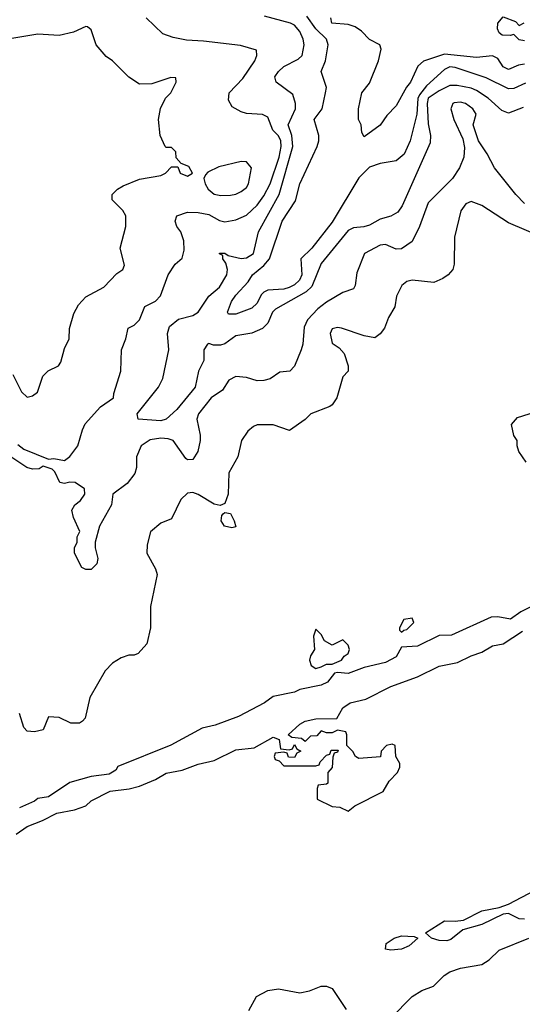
# Model space of a CAD drawing. Header units: inches. Extents: x 2348341 to 2479810, y 460419 to 613669.
# Tile 619 of 656: x 2446103 to 2447981, y 575443 to 579123. Entities that reach past the tile are written whole.
import ezdxf

# ---------------------------------------------------------------- set-up
doc = ezdxf.new("R2010")
doc.units = ezdxf.units.IN
doc.header["$MEASUREMENT"] = 0
doc.layers.add('C4547', color=7, linetype='Continuous')

msp = doc.modelspace()

# ---------------------------------------------------------------- linework, layer by layer
at = {"layer": 'C4547', "color": 2}
for points, elevation in [([(2446095.5, 577535.5), (2446118, 577518), (2446210, 577481), (2446230, 577482.8), (2446270, 577476.3), (2446290, 577490.6), (2446320.5, 577530), (2446336.9, 577590), (2446347.5, 577612.5), (2446404.2, 577675.8), (2446453.2, 577710), (2446454, 577726), (2446481.2, 577810), (2446483.7, 577890), (2446499, 577930), (2446508, 577970), (2446530, 577982), (2446550, 578002), (2446570, 578052), (2446610, 578071.3), (2446629.3, 578090.7), (2446657.2, 578170), (2446684, 578210), (2446710, 578232), (2446717.5, 578262.5), (2446716.5, 578296.5), (2446705.2, 578330), (2446689.4, 578350), (2446683.7, 578370), (2446689.6, 578390.4), (2446730, 578404), (2446770, 578403), (2446810, 578395.5), (2446850, 578373.4), (2446870, 578368), (2446910, 578375.5), (2446950, 578393), (2446990, 578430.4), (2447014.9, 578465.1), (2447038.5, 578510), (2447072.5, 578610), (2447080.4, 578650), (2447079.1, 578670), (2447070, 578689.4), (2447049.4, 578710), (2447030, 578759), (2447010, 578769.3), (2446950, 578773.2), (2446930, 578779), (2446897.2, 578797.2), (2446882.7, 578822.7), (2446885.2, 578850), (2446936.1, 578903.9), (2446981.2, 578970), (2446989.2, 578990), (2446988, 579010), (2446927.5, 579027.5), (2446790, 579043.7), (2446726.3, 579046.3), (2446676.5, 579056.5), (2446638, 579070), (2446575.3, 579130)], 66), ([(2447984.2, 578795.8), (2447930, 578774.5), (2447904.4, 578784.4), (2447854, 578830), (2447810, 578858.3), (2447790, 578866.9), (2447737.8, 578877.8), (2447710, 578876.9), (2447670, 578858), (2447629.2, 578830), (2447625.2, 578810), (2447630, 578734), (2447638, 578690), (2447636.9, 578663.1), (2447532.8, 578427.2), (2447515.6, 578404.4), (2447490, 578388.7), (2447450, 578377.2), (2447410, 578356), (2447389.2, 578349.2), (2447350, 578346), (2447330, 578336), (2447230, 578212.7), (2447194.3, 578125.7), (2447173.7, 578106.3), (2447058.6, 578041.4), (2447048.2, 578030), (2447030, 577989.2), (2447010, 577969.3), (2446970, 577952), (2446910, 577942), (2446870, 577911.8), (2446853.5, 577906.5), (2446827, 577907), (2446810, 577912.7), (2446804.7, 577910), (2446790.8, 577890), (2446790.4, 577850), (2446770.4, 577809.6), (2446758.4, 577750), (2446690, 577667), (2446650.7, 577630), (2446630, 577624.5), (2446546, 577630), (2446542, 577650), (2446622, 577750), (2446637.4, 577782.6), (2446660.5, 577890), (2446654.7, 577950), (2446662.9, 577977.1), (2446695.8, 578004.2), (2446750, 578018), (2446769.8, 578030.2), (2446809.7, 578090.3), (2446850, 578124), (2446877, 578170), (2446879.5, 578190), (2446872.9, 578212.9), (2446862, 578230), (2446862, 578242), (2446850, 578248), (2446850, 578251.3), (2446870, 578250.8), (2446881.4, 578241.4), (2446930, 578230.6), (2446950, 578233), (2446977, 578250), (2446995.6, 578330), (2447072.8, 578470), (2447123.9, 578650), (2447120.4, 578690), (2447106.6, 578730), (2447133.3, 578790), (2447134, 578810), (2447124.1, 578844.1), (2447061.2, 578890), (2447056, 578910), (2447069.4, 578930), (2447090, 578948), (2447143.8, 578976.2), (2447158.4, 578990), (2447166, 579030), (2447162.4, 579050), (2447150, 579079.3), (2447130, 579102.7), (2447115.3, 579110), (2447017.1, 579137.1)], 62), ([(2447993.7, 578886.3), (2447950, 578866.6), (2447930, 578865.2), (2447846.3, 578906.3), (2447730, 578944.7), (2447710, 578947.3), (2447690, 578937), (2447623.8, 578876.2), (2447597.6, 578842.4), (2447590.9, 578829.1), (2447586.7, 578770), (2447562.4, 578670), (2447539.2, 578620.8), (2447510, 578595.6), (2447450, 578586), (2447410, 578572), (2447370, 578532), (2447270, 578366.6), (2447194.4, 578270), (2447153, 578230), (2447157, 578170), (2447148, 578150), (2447130, 578132), (2447110, 578122.4), (2447090, 578116.2), (2447030, 578112.3), (2447015.6, 578104.4), (2447005.5, 578094.5), (2446990, 578063.7), (2446970, 578045.1), (2446910, 578022.9), (2446883.2, 578023.2), (2446879, 578030), (2446894.5, 578070), (2446910, 578094), (2446956.2, 578143.8), (2446973.2, 578170), (2447015.1, 578204.9), (2447036.2, 578230), (2447083.6, 578370), (2447134, 578446), (2447149.8, 578510.2), (2447214.5, 578650), (2447220.7, 578670), (2447220.7, 578690), (2447202.7, 578750), (2447232.7, 578790), (2447246, 578850), (2447249.3, 578870), (2447229.2, 578930), (2447246, 578970), (2447255.1, 579030), (2447249.5, 579050), (2447209.8, 579089.8), (2447176.1, 579136.1)], 58), ([(2447990, 578956.9), (2447966.7, 578953.3), (2447930, 578937.6), (2447910, 578947.3), (2447890, 578978), (2447870, 578987.8), (2447810, 578982.6), (2447690, 578994.2), (2447612.1, 578967.9), (2447590.4, 578949.6), (2447564, 578890), (2447548.5, 578871.5), (2447510, 578802), (2447474.4, 578765.6), (2447450, 578729), (2447390, 578686), (2447382, 578702), (2447379, 578730), (2447369.3, 578750), (2447369, 578790), (2447381.2, 578850), (2447410, 578886), (2447443.7, 578970), (2447453.6, 579013.6), (2447448.9, 579028.9), (2447410, 579049.2), (2447380.2, 579080.2), (2447356.5, 579096.5), (2447330, 579105.2), (2447269, 579110), (2447266, 579130)], 54), ([(2447990, 579044), (2447970, 579048.7), (2447950, 579068), (2447936, 579064), (2447906, 579066), (2447894.6, 579074.6), (2447888.9, 579088.9), (2447889.2, 579110), (2447910, 579134), (2447956, 579116), (2447970, 579102), (2447988.4, 579111.6)], 50), ([(2446077.6, 577797.6), (2446110, 577732), (2446130, 577712), (2446150, 577718), (2446168.9, 577731.1), (2446189.4, 577790.6), (2446209.4, 577810.6), (2446248, 577830), (2446256.5, 577843.5), (2446270, 577894), (2446288, 577930), (2446289, 577969), (2446305.6, 578025.6), (2446322.4, 578057.6), (2446350, 578087.3), (2446416.6, 578123.4), (2446465.2, 578174.8), (2446488, 578190), (2446494.6, 578205.4), (2446478, 578270), (2446499, 578350), (2446499, 578390), (2446488.7, 578410), (2446448.7, 578450), (2446448.7, 578470), (2446468.7, 578490), (2446490, 578502.8), (2446550, 578526.8), (2446630, 578541), (2446648, 578550), (2446670, 578574), (2446694, 578574), (2446702, 578550), (2446730, 578538), (2446748, 578550), (2446734.6, 578574.6), (2446706, 578586), (2446687.3, 578607.3), (2446686, 578630), (2446670, 578646), (2446650, 578646), (2446646, 578650), (2446628, 578690), (2446622, 578750), (2446628.9, 578791.1), (2446648, 578830), (2446668, 578850), (2446688, 578890), (2446686, 578906), (2446667.3, 578907.3), (2446596.9, 578883.1), (2446550, 578882), (2446510, 578908.7), (2446449.1, 578969.1), (2446425.6, 578985.6), (2446388.7, 579030), (2446370, 579086), (2446356.4, 579096.4), (2446350, 579098), (2446303.5, 579076.5), (2446250, 579064), (2446170, 579069), (2446050.9, 579049.1)], 70), ([(2447990, 578436), (2447957.2, 578470), (2447877.2, 578570), (2447850, 578622), (2447817.2, 578670), (2447797.2, 578730), (2447809.2, 578770), (2447796, 578790), (2447768.7, 578810), (2447750, 578815.6), (2447727, 578813), (2447721, 578810), (2447714, 578790), (2447725.5, 578750), (2447758.5, 578678.5), (2447765.2, 578645.2), (2447763, 578610), (2447746, 578570), (2447720.5, 578530), (2447630, 578439), (2447597.3, 578350), (2447570, 578294), (2447530, 578266.6), (2447510, 578265.2), (2447470, 578283.7), (2447450, 578280.9), (2447391, 578250), (2447362.5, 578177.5), (2447356, 578130), (2447350, 578118), (2447310, 578104), (2447250, 578067), (2447217, 578043), (2447178.8, 578001.2), (2447166.2, 577973.8), (2447160.7, 577910), (2447154.8, 577890), (2447130, 577828), (2447112, 577810), (2447074.4, 577805.6), (2447038.5, 577781.5), (2447014.6, 577774.6), (2446990, 577774), (2446950, 577786), (2446910, 577789.3), (2446884.1, 577775.9), (2446861.1, 577738.9), (2446818.8, 577710), (2446770.8, 577650), (2446764.9, 577630), (2446777.1, 577570), (2446777.1, 577550), (2446768, 577510), (2446750, 577479), (2446730, 577478), (2446723.3, 577483.3), (2446676, 577550), (2446657.4, 577557.4), (2446630, 577558.9), (2446590, 577552.6), (2446556.3, 577530), (2446539.1, 577490), (2446538.8, 577450), (2446533.2, 577426.8), (2446504, 577390), (2446450.8, 577350), (2446446, 577310), (2446401, 577230), (2446384.7, 577170), (2446384.7, 577150), (2446394.8, 577110), (2446390.7, 577089.3), (2446370, 577068), (2446350, 577068), (2446335.3, 577075.3), (2446308, 577130), (2446308, 577150), (2446318, 577170), (2446318, 577190), (2446328, 577210), (2446303.2, 577263.2), (2446297.2, 577290), (2446309, 577310), (2446330, 577326.8), (2446346, 577350), (2446345.2, 577370), (2446310, 577394), (2446290, 577395.1), (2446270, 577389.3), (2446253.2, 577393.2), (2446233.8, 577433.8), (2446223.7, 577443.7), (2446190, 577454), (2446175.1, 577444.9), (2446150, 577443), (2446129.3, 577450), (2446069, 577490)], 66), ([(2448055.3, 578310), (2447930, 578363.7), (2447830, 578429.2), (2447790, 578444), (2447770, 578435.3), (2447750.9, 578409.1), (2447727.3, 578310), (2447726, 578210), (2447721, 578190), (2447704.7, 578170), (2447684.5, 578155.5), (2447650, 578141.2), (2447570, 578149.3), (2447550, 578145.2), (2447531, 578130), (2447510.8, 578090), (2447504.9, 578050), (2447480.7, 578010), (2447466.8, 577970), (2447450.6, 577949.4), (2447430, 577934), (2447390, 577941.2), (2447306, 577970), (2447290, 577973.2), (2447270, 577968), (2447262.8, 577950), (2447270, 577914), (2447296.9, 577896.9), (2447315.3, 577875.3), (2447331, 577830), (2447331, 577810), (2447310, 577788), (2447287.7, 577710), (2447270, 577684), (2447262.5, 577677.5), (2447191.3, 577650), (2447170, 577628.7), (2447111.6, 577588.4), (2447050, 577608.7), (2446990, 577608.7), (2446976.9, 577603.1), (2446954.8, 577585.2), (2446931.3, 577550), (2446918, 577490), (2446884, 577430), (2446881.6, 577350), (2446870, 577315.3), (2446852, 577308), (2446830, 577312.7), (2446770, 577349.2), (2446750, 577356), (2446730, 577354), (2446704.7, 577330), (2446670, 577258), (2446630, 577242), (2446591.1, 577208.9), (2446579.6, 577160.4), (2446578, 577130), (2446610.7, 577070.7), (2446616, 577050), (2446591, 576930), (2446591.3, 576850), (2446578, 576790), (2446545.4, 576754.6), (2446530, 576748.7), (2446510, 576748.7), (2446482, 576738), (2446450, 576718), (2446422, 576690), (2446364.7, 576590), (2446347.1, 576512.9), (2446338, 576502), (2446326, 576494), (2446293.6, 576493.6), (2446250, 576515.3), (2446210, 576518), (2446190.7, 576469.3), (2446158.5, 576461.5), (2446130, 576464), (2446118, 576478), (2446102, 576530)], 70), ([(2447995.3, 577470), (2447968.7, 577510), (2447962, 577530), (2447962, 577550), (2447949.3, 577569.3), (2447941.2, 577610), (2447963.7, 577636.3), (2448050, 577664)], 70), ([(2448056, 576950), (2447976, 576910), (2447937.3, 576882.7), (2447890, 576891.2), (2447864.7, 576890), (2447717.1, 576822.9), (2447670, 576821.2), (2447590, 576782), (2447530, 576778), (2447510, 576742), (2447470, 576721.2), (2447390, 576702.7), (2447330, 576679.3), (2447290, 576684), (2447279.6, 576680.4), (2447252.8, 576647.2), (2447230, 576636), (2447150, 576619.3), (2447130, 576609.3), (2447050, 576594), (2447018, 576570), (2446920.5, 576519.5), (2446833.4, 576486.6), (2446784.1, 576475.9), (2446668.2, 576411.8), (2446470, 576332), (2446461.4, 576318.6), (2446436.8, 576303.2), (2446370, 576295.1), (2446290, 576272.7), (2446210, 576219), (2446170, 576212.7), (2446158, 576202), (2446102, 576178)], 74), ([(2446090, 576078.8), (2446130, 576107.7), (2446188, 576130), (2446242, 576158), (2446308, 576170), (2446350, 576185.5), (2446370, 576204), (2446440.7, 576239.3), (2446511.6, 576248.4), (2446550, 576258.8), (2446610, 576284), (2446650, 576306.8), (2446710, 576318.8), (2446770, 576341), (2446830, 576354.8), (2446910, 576394.8), (2446978.6, 576401.4), (2447050, 576442), (2447072.7, 576432.7), (2447078, 576398), (2447110, 576394), (2447122, 576398), (2447130, 576414), (2447138, 576398), (2447154, 576390), (2447138, 576382), (2447130, 576366), (2447107.3, 576367.3), (2447102, 576382), (2447090, 576386), (2447058, 576382), (2447054, 576370), (2447058, 576358), (2447072.7, 576352.7), (2447090, 576334), (2447210, 576334), (2447222, 576338), (2447226, 576350), (2447250, 576374), (2447262, 576378), (2447267.3, 576392.7), (2447292.7, 576392.7), (2447290, 576386), (2447278, 576382), (2447272.7, 576367.3), (2447271.1, 576328.9), (2447254, 576310), (2447254, 576270), (2447250, 576266), (2447218, 576262), (2447214, 576250), (2447214, 576210), (2447270, 576182), (2447299.6, 576179.6), (2447330, 576164.7), (2447354.8, 576185.2), (2447461.2, 576238.8), (2447483.3, 576276.7), (2447515.3, 576310), (2447524, 576330), (2447523.1, 576343.1), (2447508, 576370), (2447506, 576410), (2447495.3, 576415.3), (2447474, 576410), (2447454, 576390), (2447451.6, 576368.4), (2447370, 576362), (2447358, 576370), (2447348.4, 576388.4), (2447326, 576410), (2447326, 576450), (2447322, 576462), (2447290, 576468), (2447270, 576458), (2447250, 576458), (2447230, 576466), (2447212.7, 576447.3), (2447190, 576446), (2447170, 576426), (2447156.4, 576436.4), (2447120.4, 576440.4), (2447106, 576450), (2447149.4, 576490.6), (2447170, 576501), (2447210, 576510.8), (2447288.4, 576511.6), (2447310, 576551.3), (2447338, 576570), (2447396.5, 576583.5), (2447489.4, 576630.6), (2447590, 576666.8), (2447670, 576707.3), (2447738.6, 576721.4), (2447790, 576746), (2447830, 576758.8), (2447870, 576782.8), (2447910, 576790.8), (2447982.4, 576837.6)], 74), ([(2447990, 575762), (2447970, 575762.4), (2447930, 575782.4), (2447910, 575780.7), (2447830, 575741.3), (2447758.4, 575721.6), (2447714.4, 575685.6), (2447699.3, 575680.7), (2447670, 575681.6), (2447642, 575690), (2447619.3, 575710), (2447690, 575755.3), (2447730, 575753.4), (2447762, 575758), (2447830, 575792.9), (2447895.3, 575804.7), (2447930, 575818), (2448029.2, 575870)], 70), ([(2447490, 575391.3), (2447570, 575472), (2447605.6, 575494.4), (2447648.9, 575511.1), (2447689.3, 575550.7), (2447710, 575564.7), (2447750, 575578), (2447830, 575592), (2447858, 575610), (2447894.6, 575645.4), (2448006, 575690)], 70), ([(2446959.3, 575420.7), (2446987.5, 575472.5), (2447030, 575494.8), (2447070, 575501), (2447150, 575486), (2447186, 575494), (2447230, 575511.3), (2447250, 575511.3), (2447270, 575502), (2447323.5, 575423.5)], 70)]:
    msp.add_lwpolyline(points, dxfattribs=dict(at, elevation=elevation))
for points, elevation in [([(2446930, 578593.2), (2446846.8, 578573.2), (2446806, 578554), (2446796.9, 578543.1), (2446791.3, 578530), (2446796, 578510), (2446806.8, 578490), (2446830, 578470.7), (2446854.2, 578465.8), (2446890, 578467.7), (2446910, 578470.7), (2446930, 578480.7), (2446950, 578496), (2446958, 578510), (2446969.2, 578570), (2446950, 578592.7)], 70), ([(2446895.3, 577224.7), (2446868, 577230), (2446855.3, 577250), (2446858, 577270), (2446863.1, 577276.9), (2446870, 577282), (2446890, 577278), (2446904.7, 577250), (2446910, 577228)], 70), ([(2447570, 576886), (2447538, 576882), (2447522, 576850), (2447522, 576842), (2447530, 576834), (2447538, 576842), (2447550, 576844.7), (2447575.3, 576870)], 74), ([(2447210, 576846), (2447201, 576819), (2447204.7, 576770), (2447190, 576746), (2447186, 576730), (2447192, 576710), (2447210, 576698), (2447230, 576704.7), (2447250, 576714), (2447270, 576714), (2447306, 576730), (2447315.3, 576744.7), (2447330, 576754), (2447335.3, 576770), (2447330, 576786), (2447310, 576806), (2447270, 576786), (2447242, 576802), (2447230, 576826)], 74), ([(2447490, 575645.4), (2447469.7, 575649.7), (2447472.3, 575670), (2447502, 575690), (2447530, 575699.2), (2447576.7, 575696.7), (2447591, 575690), (2447558.4, 575661.6), (2447530, 575649.7)], 70)]:
    msp.add_lwpolyline(points, close=True, dxfattribs=dict(at, elevation=elevation))

doc.saveas('drawing.dxf')
